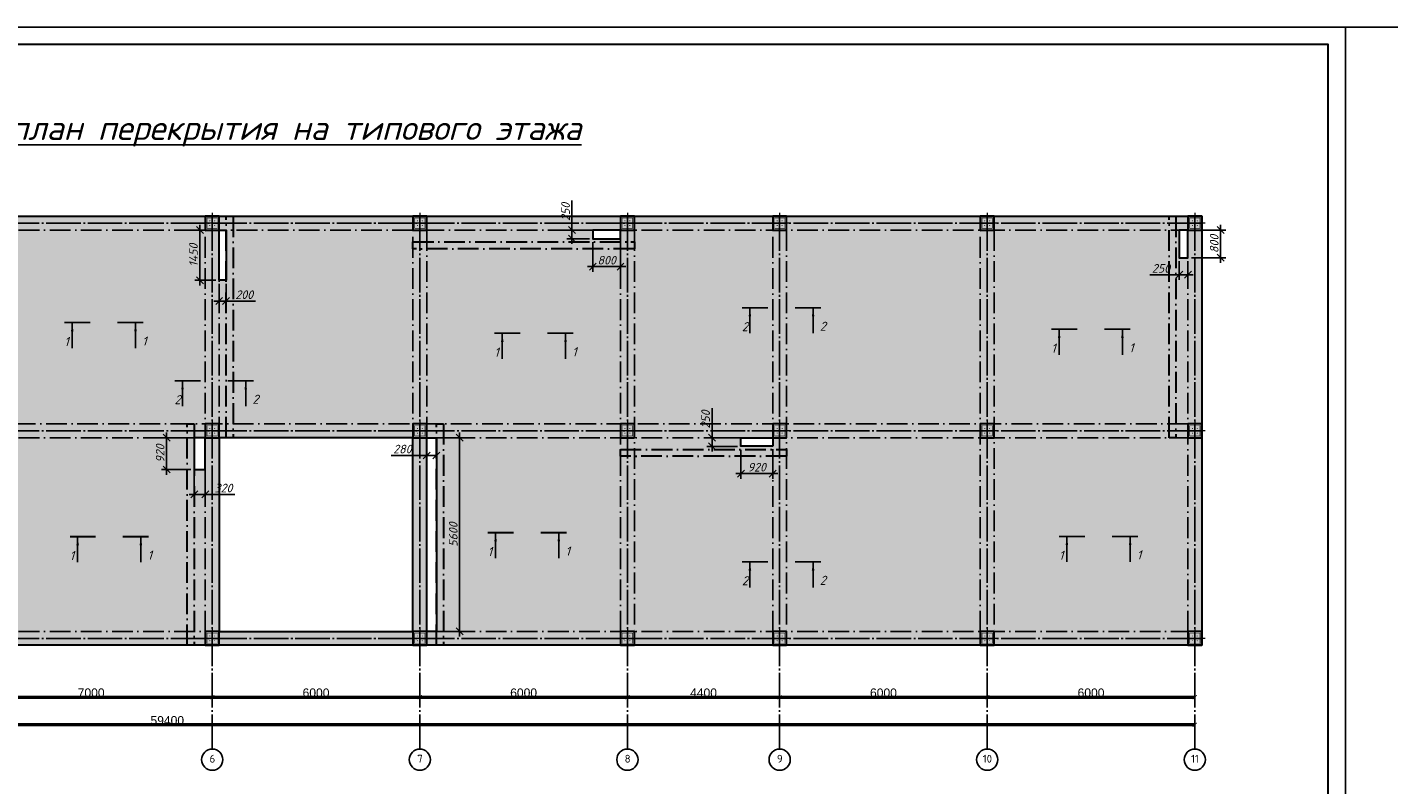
# Model space of a CAD drawing. Header units: millimetres. Extents: x -33345 to 4712671, y -3392 to 121473.
# Tile 670 of 1056: x 3443385 to 3482739, y 64606 to 86501. Entities that reach past the tile are written whole.
import ezdxf

# ---------------------------------------------------------------- set-up
doc = ezdxf.new("R2010")
doc.units = ezdxf.units.MM
for name, pattern in [('ACAD_ISO10W100', [18, 12, -3, 0, -3]), ('CENTER2', [28.575, 19.05, -3.175, 3.175, -3.175]), ('ГОСТ 2.303 5', [24, 20, -1.5, 1, -1.5])]:
    doc.linetypes.add(name, pattern=pattern)
doc.layers.add('0.25', color=7, linetype='Continuous', lineweight=25)
for name, color, linetype in [('00-Axes', 1, 'CENTER2'), ('kcd_tx', 7, 'Continuous'), ('Цоколь', 7, 'Continuous')]:
    doc.layers.add(name, color=color, linetype=linetype)
doc.styles.add('_text', font='isocpeui.ttf')
doc.styles.add('ISOCPEUR_1.00', font='isocpeui.ttf')
doc.styles.get("Standard").update_dxf_attribs({"font": 'arial.ttf'})
doc.styles.add('Констр', font='isocpeui.ttf')
doc.styles.add('Тохир', font='isocpeui.ttf', dxfattribs={"oblique": 2, "height": 250})
doc.dimstyles.new('Islom 94', dxfattribs={"dimtxt": 250, "dimasz": 200, "dimexe": 150, "dimexo": 100, "dimgap": 60, "dimtad": 1, "dimdec": 0, "dimtxsty": '_text', "dimblk": 'OBLIQUE', "dimcen": 0, "dimdle": 150, "dimadec": 0, "dimazin": 0, "dimtfac": 1, "dimtdec": 0, "dimtmove": 0, "dimatfit": 3, "dimfxl": 1, "dimarcsym": 0})
doc.dimstyles.new('ISO-25$0', dxfattribs={"dimtxt": 300, "dimasz": 200, "dimexe": 100, "dimexo": 300, "dimgap": 50, "dimtad": 1, "dimdec": 0, "dimtxsty": 'Standard', "dimblk": 'OBLIQUE', "dimcen": 250, "dimadec": 0, "dimazin": 0, "dimtfac": 1, "dimtdec": 0, "dimtmove": 0, "dimatfit": 3, "dimldrblk": 'OBLIQUE', "dimfxl": 1.25, "dimarcsym": 0})

# ---------------------------------------------------------------- blocks, each defined once
blk = doc.blocks.new('*U282')
at = {"layer": '0.25', "color": 5, "linetype": 'Continuous', "lineweight": 25, "ltscale": 100}
blk.add_lwpolyline([(-72619, 0), (0, 0), (0, 42000), (-72619, 42000), (-72619, 0)], dxfattribs=at)
at = {"layer": '0.25', "color": 7, "linetype": 'Continuous', "lineweight": 30, "ltscale": 100}
blk.add_lwpolyline([(-70619, 500), (-500, 500), (-500, 41500), (-70619, 41500), (-70619, 500)], dxfattribs=at)
blk = doc.blocks.new('_ArchTick')
at = {"color": 0, "linetype": 'ByBlock', "const_width": 0.15}
blk.add_lwpolyline([(-0.5, -0.5), (0.5, 0.5)], dxfattribs=at)
blk = doc.blocks.new('*D31')
at = {"color": 0, "lineweight": -2, "transparency": 16777216}
for p, q in [((-12640, 61), (-12640, 61)), ((-12640, 60), (-5640, 60)), ((-5640, 61), (-5640, 61))]:
    blk.add_line(p, q, dxfattribs=at)
at = {"layer": 'Defpoints', "color": 0, "lineweight": 0, "transparency": 16777216}
for p in [(-12640, 60), (-5640, 60), (-5640, 60)]:
    blk.add_point(p, dxfattribs=at)
at = {"color": 0, "lineweight": -2, "transparency": 16777216, "xscale": 120, "yscale": 120, "zscale": 120, "rotation": 180}
blk.add_blockref('_ArchTick', (-12640, 60), dxfattribs=at)
at = {"color": 0, "lineweight": -2, "transparency": 16777216, "xscale": 120, "yscale": 120, "zscale": 120}
blk.add_blockref('_ArchTick', (-5640, 60), dxfattribs=at)
at = {"color": 0, "lineweight": 0, "transparency": 16777216, "insert": (-9140, 187), "char_height": 250, "attachment_point": 5}
blk.add_mtext('7000', dxfattribs=at)
blk = doc.blocks.new('_Oblique')
at = {"color": 0, "linetype": 'ByBlock', "lineweight": -2}
blk.add_line((-0.5, -0.5), (0.5, 0.5), dxfattribs=at)
blk = doc.blocks.new('*D40')
at = {"color": 0, "lineweight": -2, "transparency": 16777216}
for p, q in [((-5640, 60.625), (-5640, 61.25)), ((-5640, 60), (360, 60)), ((360, 60.625), (360, 61.25))]:
    blk.add_line(p, q, dxfattribs=at)
at = {"layer": 'Defpoints', "color": 0, "lineweight": 0, "transparency": 16777216}
for p in [(-5640, 60), (360, 60), (360, 60)]:
    blk.add_point(p, dxfattribs=at)
at = {"color": 0, "lineweight": -2, "transparency": 16777216, "xscale": 120, "yscale": 120, "zscale": 120, "rotation": 180}
blk.add_blockref('_ArchTick', (-5640, 60), dxfattribs=at)
at = {"color": 0, "lineweight": -2, "transparency": 16777216, "xscale": 120, "yscale": 120, "zscale": 120}
blk.add_blockref('_ArchTick', (360, 60), dxfattribs=at)
at = {"color": 0, "lineweight": 0, "transparency": 16777216, "insert": (-2640, 185.625), "char_height": 250, "attachment_point": 5}
blk.add_mtext('6000', dxfattribs=at)
blk = doc.blocks.new('*D41')
at = {"color": 0, "lineweight": -2, "transparency": 16777216}
for p, q in [((360, 60.625), (360, 61.25)), ((360, 60), (6360, 60)), ((6360, 60.625), (6360, 61.25))]:
    blk.add_line(p, q, dxfattribs=at)
at = {"layer": 'Defpoints', "color": 0, "lineweight": 0, "transparency": 16777216}
for p in [(360, 60), (6360, 60), (6360, 60)]:
    blk.add_point(p, dxfattribs=at)
at = {"color": 0, "lineweight": -2, "transparency": 16777216, "xscale": 120, "yscale": 120, "zscale": 120, "rotation": 180}
blk.add_blockref('_ArchTick', (360, 60), dxfattribs=at)
at = {"color": 0, "lineweight": -2, "transparency": 16777216, "xscale": 120, "yscale": 120, "zscale": 120}
blk.add_blockref('_ArchTick', (6360, 60), dxfattribs=at)
at = {"color": 0, "lineweight": 0, "transparency": 16777216, "insert": (3360, 185.625), "char_height": 250, "attachment_point": 5}
blk.add_mtext('6000', dxfattribs=at)
blk = doc.blocks.new('*D42')
at = {"color": 0, "lineweight": -2, "transparency": 16777216}
for p, q in [((6360, 60), (10760, 60)), ((6360, 59.375), (6360, 58.75)), ((10760, 59.375), (10760, 58.75))]:
    blk.add_line(p, q, dxfattribs=at)
at = {"layer": 'Defpoints', "color": 0, "lineweight": 0, "transparency": 16777216}
for p in [(6360, 60), (10760, 60), (10760, 60)]:
    blk.add_point(p, dxfattribs=at)
at = {"color": 0, "lineweight": -2, "transparency": 16777216, "xscale": 120, "yscale": 120, "zscale": 120, "rotation": 180}
blk.add_blockref('_ArchTick', (6360, 60), dxfattribs=at)
at = {"color": 0, "lineweight": -2, "transparency": 16777216, "xscale": 120, "yscale": 120, "zscale": 120}
blk.add_blockref('_ArchTick', (10760, 60), dxfattribs=at)
at = {"color": 0, "lineweight": 0, "transparency": 16777216, "insert": (8560, 185.625), "char_height": 250, "attachment_point": 5}
blk.add_mtext('4400', dxfattribs=at)
blk = doc.blocks.new('*D17')
at = {"color": 0, "lineweight": -2, "transparency": 16777216}
for p, q in [((1076847, -1561152), (1076847, -1561151)), ((1076847, -1561152), (1082847, -1561152)), ((1082847, -1561152), (1082847, -1561151))]:
    blk.add_line(p, q, dxfattribs=at)
at = {"layer": 'Defpoints', "color": 0, "lineweight": 50, "transparency": 16777216}
for p in [(1076847, -1561152), (1082847, -1561152), (1082847, -1561152)]:
    blk.add_point(p, dxfattribs=at)
at = {"color": 0, "lineweight": -2, "transparency": 16777216, "xscale": 120, "yscale": 120, "zscale": 120, "rotation": 180}
blk.add_blockref('_ArchTick', (1076847, -1561152), dxfattribs=at)
at = {"color": 0, "lineweight": -2, "transparency": 16777216, "xscale": 120, "yscale": 120, "zscale": 120}
blk.add_blockref('_ArchTick', (1082847, -1561152), dxfattribs=at)
at = {"color": 0, "lineweight": 0, "transparency": 16777216, "insert": (1079847, -1561027), "char_height": 250, "attachment_point": 5}
blk.add_mtext('6000', dxfattribs=at)
blk = doc.blocks.new('*D18')
at = {"color": 0, "lineweight": -2, "transparency": 16777216}
for p, q in [((1082847, -1561152), (1082847, -1561151)), ((1082847, -1561152), (1088847, -1561152)), ((1088847, -1561152), (1088847, -1561151))]:
    blk.add_line(p, q, dxfattribs=at)
at = {"layer": 'Defpoints', "color": 0, "lineweight": 50, "transparency": 16777216}
for p in [(1082847, -1561152), (1088847, -1561152), (1088847, -1561152)]:
    blk.add_point(p, dxfattribs=at)
at = {"color": 0, "lineweight": -2, "transparency": 16777216, "xscale": 120, "yscale": 120, "zscale": 120, "rotation": 180}
blk.add_blockref('_ArchTick', (1082847, -1561152), dxfattribs=at)
at = {"color": 0, "lineweight": -2, "transparency": 16777216, "xscale": 120, "yscale": 120, "zscale": 120}
blk.add_blockref('_ArchTick', (1088847, -1561152), dxfattribs=at)
at = {"color": 0, "lineweight": 0, "transparency": 16777216, "insert": (1085847, -1561027), "char_height": 250, "attachment_point": 5}
blk.add_mtext('6000', dxfattribs=at)
blk = doc.blocks.new('*D44')
at = {"color": 0, "lineweight": -2, "transparency": 16777216}
for p, q in [((-36640, -739.375), (-36640, -738.75)), ((22760, -740), (-36640, -740)), ((22760, -739.375), (22760, -738.75))]:
    blk.add_line(p, q, dxfattribs=at)
at = {"layer": 'Defpoints', "color": 0, "lineweight": 0, "transparency": 16777216}
for p in [(-36640, -740), (-36640, -740), (22760, -740)]:
    blk.add_point(p, dxfattribs=at)
at = {"color": 0, "lineweight": -2, "transparency": 16777216, "xscale": 120, "yscale": 120, "zscale": 120, "rotation": 180}
blk.add_blockref('_ArchTick', (-36640, -740), dxfattribs=at)
at = {"color": 0, "lineweight": -2, "transparency": 16777216, "xscale": 120, "yscale": 120, "zscale": 120}
blk.add_blockref('_ArchTick', (22760, -740), dxfattribs=at)
at = {"color": 0, "lineweight": 0, "transparency": 16777216, "insert": (-6940, -614.375), "char_height": 250, "attachment_point": 5}
blk.add_mtext('59400', dxfattribs=at)
blk = doc.blocks.new('column')
at = {"lineweight": 0}
for points in [[(-68, 56, -1), (-68, 86, -1)], [(68, 56, 1), (68, 86, 1)], [(-68, -56, 1), (-68, -86, 1)], [(68, -56, -1), (68, -86, -1)]]:
    blk.add_hatch(color=0, dxfattribs=at).paths.add_polyline_path(points)
at = {"color": 0, "lineweight": 0}
for p, q in [((0, 300), (0, -300)), ((300, 0), (-300, 0))]:
    blk.add_line(p, q, dxfattribs=at)
at = {"lineweight": 30}
blk.add_lwpolyline([(-200, 200), (200, 200), (200, -200), (-200, -200)], close=True, dxfattribs=at)
at = {"color": 0, "lineweight": 0, "const_width": 15}
blk.add_lwpolyline([(150, -150), (150, 150), (-150, 150), (-150, -150)], close=True, dxfattribs=at)
blk = doc.blocks.new('*D2323')
at = {"color": 0, "lineweight": -2, "transparency": 16777216}
for p, q in [((3477879, 80788), (3477879, 79688)), ((3477033, 80638), (3478029, 80638)), ((3477033, 79838), (3478029, 79838))]:
    blk.add_line(p, q, dxfattribs=at)
at = {"layer": 'Defpoints', "color": 0, "lineweight": 30, "transparency": 16777216}
for p in [(3476933, 80638, 1359241), (3476933, 79838, 1359241), (3477879, 79838)]:
    blk.add_point(p, dxfattribs=at)
at = {"color": 0, "lineweight": -2, "transparency": 16777216, "xscale": 200, "yscale": 200, "zscale": 200}
for p, rotation in [((3477879, 80638), 90), ((3477879, 79838), 270)]:
    blk.add_blockref('_Oblique', p, dxfattribs=dict(at, rotation=rotation))
at = {"color": 0, "lineweight": 0, "transparency": 16777216, "insert": (3477694, 80238), "char_height": 250, "attachment_point": 5, "rotation": 90, "style": '_text'}
blk.add_mtext('800', dxfattribs=at)
blk = doc.blocks.new('*D2324')
at = {"color": 0, "lineweight": -2, "transparency": 16777216}
for p, q in [((3476683, 79738), (3476683, 79197)), ((3476933, 79738), (3476933, 79197)), ((3476683, 79347), (3475832, 79347)), ((3477083, 79347), (3476683, 79347))]:
    blk.add_line(p, q, dxfattribs=at)
at = {"layer": 'Defpoints', "color": 0, "lineweight": 30, "transparency": 16777216}
for p in [(3476683, 79838, 1359241), (3476933, 79838, 1359241), (3476683, 79347)]:
    blk.add_point(p, dxfattribs=at)
at = {"color": 0, "lineweight": -2, "transparency": 16777216, "xscale": 200, "yscale": 200, "zscale": 200, "rotation": 180}
blk.add_blockref('_Oblique', (3476683, 79347), dxfattribs=at)
at = {"color": 0, "lineweight": -2, "transparency": 16777216, "xscale": 200, "yscale": 200, "zscale": 200}
blk.add_blockref('_Oblique', (3476933, 79347), dxfattribs=at)
at = {"color": 0, "lineweight": 0, "transparency": 16777216, "insert": (3476157, 79532), "char_height": 250, "attachment_point": 5, "style": '_text'}
blk.add_mtext('250', dxfattribs=at)
blk = doc.blocks.new('*D2325')
at = {"color": 0, "lineweight": -2, "transparency": 16777216}
for p, q in [((3459733, 80288), (3459733, 79433)), ((3460533, 80288), (3460533, 79433)), ((3460683, 79583), (3459583, 79583))]:
    blk.add_line(p, q, dxfattribs=at)
at = {"layer": 'Defpoints', "color": 0, "lineweight": 30, "transparency": 16777216}
for p in [(3459733, 80388, 1359241), (3460533, 80388, 1359241), (3459733, 79583)]:
    blk.add_point(p, dxfattribs=at)
at = {"color": 0, "lineweight": -2, "transparency": 16777216, "xscale": 200, "yscale": 200, "zscale": 200, "rotation": 180}
blk.add_blockref('_Oblique', (3459733, 79583), dxfattribs=at)
at = {"color": 0, "lineweight": -2, "transparency": 16777216, "xscale": 200, "yscale": 200, "zscale": 200}
blk.add_blockref('_Oblique', (3460533, 79583), dxfattribs=at)
at = {"color": 0, "lineweight": 0, "transparency": 16777216, "insert": (3460133, 79768), "char_height": 250, "attachment_point": 5, "style": '_text'}
blk.add_mtext('800', dxfattribs=at)
blk = doc.blocks.new('*D2326')
at = {"color": 0, "lineweight": -2, "transparency": 16777216}
for p, q in [((3459131, 80638), (3459131, 81489)), ((3459633, 80638), (3458981, 80638)), ((3459633, 80388), (3458981, 80388)), ((3459131, 80238), (3459131, 80638))]:
    blk.add_line(p, q, dxfattribs=at)
at = {"layer": 'Defpoints', "color": 0, "lineweight": 30, "transparency": 16777216}
for p in [(3459131, 80638), (3459733, 80638, 1359241), (3459733, 80388, 1359241)]:
    blk.add_point(p, dxfattribs=at)
at = {"color": 0, "lineweight": -2, "transparency": 16777216, "xscale": 200, "yscale": 200, "zscale": 200}
for p, rotation in [((3459131, 80638), 90), ((3459131, 80388), 270)]:
    blk.add_blockref('_Oblique', p, dxfattribs=dict(at, rotation=rotation))
at = {"color": 0, "lineweight": 0, "transparency": 16777216, "insert": (3458946, 81164), "char_height": 250, "attachment_point": 5, "rotation": 90, "style": '_text'}
blk.add_mtext('250', dxfattribs=at)
blk = doc.blocks.new('*D2327')
at = {"color": 0, "lineweight": -2, "transparency": 16777216}
for p, q in [((3464013, 74288), (3464013, 73450)), ((3464933, 74288), (3464933, 73450)), ((3465083, 73600), (3463863, 73600))]:
    blk.add_line(p, q, dxfattribs=at)
at = {"layer": 'Defpoints', "color": 0, "lineweight": 30, "transparency": 16777216}
for p in [(3464013, 74388, 1359241), (3464933, 74388, 1359241), (3464013, 73600)]:
    blk.add_point(p, dxfattribs=at)
at = {"color": 0, "lineweight": -2, "transparency": 16777216, "xscale": 200, "yscale": 200, "zscale": 200, "rotation": 180}
blk.add_blockref('_Oblique', (3464013, 73600), dxfattribs=at)
at = {"color": 0, "lineweight": -2, "transparency": 16777216, "xscale": 200, "yscale": 200, "zscale": 200}
blk.add_blockref('_Oblique', (3464933, 73600), dxfattribs=at)
at = {"color": 0, "lineweight": 0, "transparency": 16777216, "insert": (3464473, 73785), "char_height": 250, "attachment_point": 5, "style": '_text'}
blk.add_mtext('920', dxfattribs=at)
blk = doc.blocks.new('*D2328')
at = {"color": 0, "lineweight": -2, "transparency": 16777216}
for p, q in [((3463179, 74638), (3463179, 75489)), ((3463913, 74638), (3463029, 74638)), ((3463913, 74388), (3463029, 74388)), ((3463179, 74238), (3463179, 74638))]:
    blk.add_line(p, q, dxfattribs=at)
at = {"layer": 'Defpoints', "color": 0, "lineweight": 30, "transparency": 16777216}
for p in [(3463179, 74638), (3464013, 74638, 1359241), (3464013, 74388, 1359241)]:
    blk.add_point(p, dxfattribs=at)
at = {"color": 0, "lineweight": -2, "transparency": 16777216, "xscale": 200, "yscale": 200, "zscale": 200}
for p, rotation in [((3463179, 74638), 90), ((3463179, 74388), 270)]:
    blk.add_blockref('_Oblique', p, dxfattribs=dict(at, rotation=rotation))
at = {"color": 0, "lineweight": 0, "transparency": 16777216, "insert": (3462994, 75164), "char_height": 250, "attachment_point": 5, "rotation": 90, "style": '_text'}
blk.add_mtext('250', dxfattribs=at)
blk = doc.blocks.new('*D3924')
at = {"layer": 'Defpoints', "color": 0, "lineweight": 0, "transparency": 16777216}
for p in [(3448213, 73718, 1359241), (3448533, 73718, 1359241), (3448533, 72998)]:
    blk.add_point(p, dxfattribs=at)
at = {"layer": 'kcd_tx', "color": 0, "lineweight": -2, "transparency": 16777216}
for p, q in [((3448213, 73618), (3448213, 72848)), ((3448533, 73618), (3448533, 72848)), ((3448063, 72998), (3448533, 72998)), ((3448533, 72998), (3449384, 72998))]:
    blk.add_line(p, q, dxfattribs=at)
at = {"layer": 'kcd_tx', "color": 0, "lineweight": -2, "transparency": 16777216, "xscale": 200, "yscale": 200, "zscale": 200, "rotation": 180}
blk.add_blockref('_Oblique', (3448213, 72998), dxfattribs=at)
at = {"layer": 'kcd_tx', "color": 0, "lineweight": -2, "transparency": 16777216, "xscale": 200, "yscale": 200, "zscale": 200}
blk.add_blockref('_Oblique', (3448533, 72998), dxfattribs=at)
at = {"layer": 'kcd_tx', "color": 0, "lineweight": 0, "transparency": 16777216, "insert": (3449058, 73183), "char_height": 250, "attachment_point": 5, "style": '_text'}
blk.add_mtext('320', dxfattribs=at)
blk = doc.blocks.new('*D3925')
at = {"layer": 'Defpoints', "color": 0, "lineweight": 30, "transparency": 16777216}
for p in [(3448213, 74638, 1359241), (3447413, 73718), (3448213, 73718, 1359241)]:
    blk.add_point(p, dxfattribs=at)
at = {"layer": 'kcd_tx', "color": 0, "lineweight": -2, "transparency": 16777216}
for p, q in [((3447413, 74788), (3447413, 73568)), ((3448113, 74638), (3447263, 74638)), ((3448113, 73718), (3447263, 73718))]:
    blk.add_line(p, q, dxfattribs=at)
at = {"layer": 'kcd_tx', "color": 0, "lineweight": -2, "transparency": 16777216, "xscale": 200, "yscale": 200, "zscale": 200}
for p, rotation in [((3447413, 74638), 90), ((3447413, 73718), 270)]:
    blk.add_blockref('_Oblique', p, dxfattribs=dict(at, rotation=rotation))
at = {"layer": 'kcd_tx', "color": 0, "lineweight": 0, "transparency": 16777216, "insert": (3447228, 74178), "char_height": 250, "attachment_point": 5, "rotation": 90, "style": '_text'}
blk.add_mtext('920', dxfattribs=at)
blk = doc.blocks.new('*D3930')
at = {"layer": 'Defpoints', "color": 0, "lineweight": 0, "transparency": 16777216}
for p in [(3448933, 80638, 1359241), (3448376, 79188), (3448933, 79188, 1359241)]:
    blk.add_point(p, dxfattribs=at)
at = {"layer": 'kcd_tx', "color": 0, "lineweight": -2, "transparency": 16777216}
for p, q in [((3448376, 80788), (3448376, 79038)), ((3448833, 80638), (3448226, 80638)), ((3448833, 79188), (3448226, 79188))]:
    blk.add_line(p, q, dxfattribs=at)
at = {"layer": 'kcd_tx', "color": 0, "lineweight": -2, "transparency": 16777216, "xscale": 200, "yscale": 200, "zscale": 200}
for p, rotation in [((3448376, 80638), 90), ((3448376, 79188), 270)]:
    blk.add_blockref('_Oblique', p, dxfattribs=dict(at, rotation=rotation))
at = {"layer": 'kcd_tx', "color": 0, "lineweight": 0, "transparency": 16777216, "insert": (3448191, 79913), "char_height": 250, "attachment_point": 5, "rotation": 90, "style": '_text'}
blk.add_mtext('1450', dxfattribs=at)
blk = doc.blocks.new('*D3931')
at = {"layer": 'Defpoints', "color": 0, "lineweight": 0, "transparency": 16777216}
for p in [(3448933, 79188, 1359241), (3449133, 79188, 1359241), (3449133, 78586)]:
    blk.add_point(p, dxfattribs=at)
at = {"layer": 'kcd_tx', "color": 0, "lineweight": -2, "transparency": 16777216}
for p, q in [((3448933, 79088), (3448933, 78436)), ((3449133, 79088), (3449133, 78436)), ((3448783, 78586), (3449133, 78586)), ((3449133, 78586), (3449984, 78586))]:
    blk.add_line(p, q, dxfattribs=at)
at = {"layer": 'kcd_tx', "color": 0, "lineweight": -2, "transparency": 16777216, "xscale": 200, "yscale": 200, "zscale": 200, "rotation": 180}
blk.add_blockref('_Oblique', (3448933, 78586), dxfattribs=at)
at = {"layer": 'kcd_tx', "color": 0, "lineweight": -2, "transparency": 16777216, "xscale": 200, "yscale": 200, "zscale": 200}
blk.add_blockref('_Oblique', (3449133, 78586), dxfattribs=at)
at = {"layer": 'kcd_tx', "color": 0, "lineweight": 0, "transparency": 16777216, "insert": (3449658, 78771), "char_height": 250, "attachment_point": 5, "style": '_text'}
blk.add_mtext('200', dxfattribs=at)
blk = doc.blocks.new('*D3932')
at = {"layer": 'Defpoints', "color": 0, "lineweight": 0, "transparency": 16777216}
for p in [(3455213, 74638, 1359241), (3455213, 69038, 1359241), (3455884, 69038)]:
    blk.add_point(p, dxfattribs=at)
at = {"layer": 'kcd_tx', "color": 0, "lineweight": -2, "transparency": 16777216}
for p, q in [((3455884, 74788), (3455884, 68888)), ((3455313, 74638), (3456034, 74638)), ((3455313, 69038), (3456034, 69038))]:
    blk.add_line(p, q, dxfattribs=at)
at = {"layer": 'kcd_tx', "color": 0, "lineweight": -2, "transparency": 16777216, "xscale": 200, "yscale": 200, "zscale": 200}
for p, rotation in [((3455884, 74638), 90), ((3455884, 69038), 270)]:
    blk.add_blockref('_Oblique', p, dxfattribs=dict(at, rotation=rotation))
at = {"layer": 'kcd_tx', "color": 0, "lineweight": 0, "transparency": 16777216, "insert": (3455699, 71838), "char_height": 250, "attachment_point": 5, "rotation": 90, "style": '_text'}
blk.add_mtext('5600', dxfattribs=at)
blk = doc.blocks.new('*D3933')
at = {"layer": 'Defpoints', "color": 0, "lineweight": 30, "transparency": 16777216}
for p in [(3455213, 74124), (3454933, 73612, 1359241), (3455213, 73612, 1359241)]:
    blk.add_point(p, dxfattribs=at)
at = {"layer": 'kcd_tx', "color": 0, "lineweight": -2, "transparency": 16777216}
for p, q in [((3454933, 74124), (3453903, 74124)), ((3455213, 74124), (3454783, 74124)), ((3454933, 73712), (3454933, 74274)), ((3455213, 73712), (3455213, 74274))]:
    blk.add_line(p, q, dxfattribs=at)
at = {"layer": 'kcd_tx', "color": 0, "lineweight": -2, "transparency": 16777216, "xscale": 200, "yscale": 200, "zscale": 200, "rotation": 180}
blk.add_blockref('_Oblique', (3454933, 74124), dxfattribs=at)
at = {"layer": 'kcd_tx', "color": 0, "lineweight": -2, "transparency": 16777216, "xscale": 200, "yscale": 200, "zscale": 200}
blk.add_blockref('_Oblique', (3455213, 74124), dxfattribs=at)
at = {"layer": 'kcd_tx', "color": 0, "lineweight": 0, "transparency": 16777216, "insert": (3454229, 74309), "char_height": 250, "attachment_point": 5, "style": '_text'}
blk.add_mtext('280', dxfattribs=at)
blk = doc.blocks.new('fgfgfgfgggffrw')
at = {"layer": '00-Axes', "color": 251, "linetype": 'ГОСТ 2.303 5', "ltscale": 50, "true_color": 0x636466}
for points in [[(-5640, 13960), (-5640, -1440)], [(360, 13960), (360, -1440)], [(6360, 13960), (6360, -1440)], [(10760, 13960), (10760, -1440)], [(16760, 13960), (16760, -1440)], [(22760, 13960), (22760, -1440)], [(22960, 13760), (-41640, 13760)], [(22960, 7760), (-41640, 7760)], [(22960, 1760), (-41640, 1760)]]:
    blk.add_lwpolyline(points, dxfattribs=at)
at = {"layer": '00-Axes', "color": 219, "linetype": 'ByBlock', "ltscale": 100, "true_color": 0x642165}
for centre in [(-5640, -1746), (360, -1746), (6360, -1746), (10760, -1746), (16760, -1746), (22760, -1746)]:
    blk.add_circle(centre, 306, dxfattribs=at)
at = {"layer": '00-Axes', "color": 219, "linetype": 'ByBlock', "ltscale": 100, "true_color": 0x642165, "char_height": 226.059, "attachment_point": 1, "style": 'ISOCPEUR_1.00'}
for s, insert in [('\\pxqc;{\\fISOCPEUR|b0|i0|c204|p34;6}', (-6021.2, -1606.2)), ('\\pxqc;{\\fISOCPEUR|b0|i0|c204|p34;7}', (-21.2, -1606.2)), ('\\pxqc;{\\fISOCPEUR|b0|i0|c204|p34;8}', (5978.8, -1606.2)), ('\\pxqc;{\\fISOCPEUR|b0|i0|c204|p34;9}', (10378.8, -1606.2)), ('\\pxqc;{\\fISOCPEUR|b0|i0|c204|p34;10}', (16378.8, -1606.2)), ('\\pxqc;{\\fISOCPEUR|b0|i0|c204|p34;11}', (22378.8, -1606.2))]:
    blk.add_mtext_dynamic_manual_height_columns(s, width=772.479, gutter_width=706.4, heights=[0], dxfattribs=dict(at, insert=insert))
at = {"color": 18, "lineweight": 0, "true_color": 0x000000}
for base, p1, p2, picture, middle in [((-5640, 60), (-12640, 60), (-5640, 60), '*D31', (-9140, 187.2)), ((360, 60), (-5640, 60), (360, 60), '*D40', (-2640, 185.6)), ((6360, 60), (360, 60), (6360, 60), '*D41', (3360, 185.6)), ((10760, 60), (6360, 60), (10760, 60), '*D42', (8560, 185.6)), ((-36640, -740), (22760, -740), (-36640, -740), '*D44', (-6940, -614.4))]:
    dim = blk.add_linear_dim(base=base, p1=p1, p2=p2, dimstyle='ISO-25$0', dxfattribs=at)
    dim.commit()
    dim.dimension.update_dxf_attribs({"geometry": picture, "text_midpoint": middle})
for base, p1, p2, picture, middle in [((16760, 60), (10760, 60), (16760, 60), '*D17', (13760, 185.6)), ((22760, 60), (16760, 60), (22760, 60), '*D18', (19760, 185.6))]:
    dim = blk.add_linear_dim(base=base, p1=p1, p2=p2, dimstyle='ISO-25$0', dxfattribs=at)
    dim.commit()
    dim.dimension.update_dxf_attribs({"geometry": picture, "text_midpoint": middle, "insert": (-1066086.8, 1561212.4)})

msp = doc.modelspace()

# ---------------------------------------------------------------- hatches: boundary and pattern name
at = {"layer": 'Цоколь', "lineweight": 0, "true_color": 0x293189}
h = msp.add_hatch(dxfattribs=at)
h.set_pattern_fill('ANSI36', color=177, scale=50)
h.set_pattern_definition([(45, (314975.59, -1455570.7), (84.189901, 308.696304), [396.875, -79.375, 0, -79.375])])
h.paths.add_polyline_path([(3417532.945, 81038.371), (3477332.945, 81038.371), (3477332.945, 68638.371), (3417532.945, 68638.371)])
h.paths.add_polyline_path([(3435932.945, 69038.371), (3441532.945, 69038.371), (3441532.945, 74638.371), (3435932.945, 74638.371)], flags=16)
h.paths.add_polyline_path([(3448932.945, 69038.371), (3454532.945, 69038.371), (3454532.945, 74638.371), (3448932.945, 74638.371)], flags=16)
h.paths.add_polyline_path([(3464932.945, 74388.371), (3464932.945, 74638.371), (3464013, 74638.371), (3464013, 74388.371)], flags=16)
h.paths.add_polyline_path([(3435532.945, 73338.37), (3435252.945, 73338.37), (3435252.945, 69038.371), (3435532.945, 69038.371)], flags=16)
h.paths.add_polyline_path([(3441332.945, 79188.371), (3441532.945, 79188.371), (3441532.945, 80638.371), (3441332.945, 80638.371)], flags=16)
h.paths.add_polyline_path([(3448212.945, 73718.371), (3448532.945, 73718.371), (3448532.945, 74638.371), (3448212.945, 74638.371)], flags=16)
h.paths.add_polyline_path([(3449132.945, 80638.371), (3448932.945, 80638.371), (3448932.945, 79188.371), (3449132.945, 79188.371)], flags=16)
h.paths.add_polyline_path([(3459732.945, 80638.371), (3459732.945, 80388.371), (3460532.945, 80388.371), (3460532.945, 80638.371)], flags=16)
h.paths.add_polyline_path([(3476932.945, 80638.371), (3476682.945, 80638.371), (3476682.945, 79838.371), (3476932.945, 79838.371)], flags=16)
h.paths.add_polyline_path([(3455212.945, 74638.371), (3454932.945, 74638.371), (3454932.945, 69038.371), (3455212.945, 69038.371)], flags=16)
h.paths.add_polyline_path([(3423932.945, 73478.371), (3424182.945, 73478.371), (3424182.945, 74638.371), (3423932.945, 74638.371)], flags=16)

# ---------------------------------------------------------------- linework, layer by layer
at = {"color": 116, "linetype": 'Continuous', "lineweight": 25, "ltscale": 3, "true_color": 0x136734}
for p, q in [((3464273.176, 78366.699, 1359241.496), (3464273.176, 77654.199, 1359241.496)), ((3466100.916, 78366.699, 1359241.496), (3466100.916, 77654.199, 1359241.496)), ((3444687.093, 77938.727), (3444687.093, 77226.227)), ((3446514.833, 77938.727), (3446514.833, 77226.227)), ((3457116.103, 77630.092), (3457116.103, 76917.592)), ((3458943.843, 77630.092), (3458943.843, 76917.592)), ((3473212.605, 77746.101), (3473212.605, 77033.601)), ((3475040.345, 77746.101), (3475040.345, 77033.601)), ((3447873.176, 76257.122, 1359241.496), (3447873.176, 75544.622, 1359241.496)), ((3449700.916, 76257.122, 1359241.496), (3449700.916, 75544.622, 1359241.496)), ((3444841.863, 71751.618), (3444841.863, 71039.118)), ((3446669.603, 71751.618), (3446669.603, 71039.118)), ((3456922.637, 71868.344), (3456922.637, 71155.844)), ((3458750.377, 71868.344), (3458750.377, 71155.844)), ((3473435.886, 71757.656), (3473435.886, 71045.156)), ((3475263.626, 71757.656), (3475263.626, 71045.156)), ((3464273.176, 71024.221, 1359241.496), (3464273.176, 70311.721, 1359241.496)), ((3466100.916, 71024.221, 1359241.496), (3466100.916, 70311.721, 1359241.496))]:
    msp.add_line(p, q, dxfattribs=at)
at = {"color": 177, "lineweight": 30, "true_color": 0x293189, "elevation": 1359241.496}
for points in [[(3417532.945, 81038.371), (3477332.945, 81038.371), (3477332.945, 68638.371), (3417532.945, 68638.371)], [(3448932.945, 69038.371), (3454532.945, 69038.371), (3454532.945, 74638.371), (3448932.945, 74638.371)]]:
    msp.add_lwpolyline(points, close=True, dxfattribs=at)
at = {"color": 177, "linetype": 'ACAD_ISO10W100', "ltscale": 50, "true_color": 0x293189, "elevation": 1359241.496}
for points in [[(3417932.945, 80638.371), (3476932.945, 80638.371), (3476932.945, 81038.371), (3417932.945, 81038.371)], [(3448932.945, 69038.371), (3448532.945, 69038.371), (3448532.945, 80638.371), (3448932.945, 80638.371)], [(3454932.945, 69038.371), (3454532.945, 69038.371), (3454532.945, 80638.371), (3454932.945, 80638.371)], [(3460932.945, 69038.371), (3460532.945, 69038.371), (3460532.945, 80638.371), (3460932.945, 80638.371)], [(3465332.945, 69038.371), (3464932.945, 69038.371), (3464932.945, 80638.371), (3465332.945, 80638.371)], [(3471332.945, 69038.371), (3470932.945, 69038.371), (3470932.945, 80638.371), (3471332.945, 80638.371)], [(3476932.945, 80638.371), (3477332.945, 80638.371), (3477332.945, 69038.371), (3476932.945, 69038.371)], [(3417932.945, 74638.371), (3476932.945, 74638.371), (3476932.945, 75038.371), (3417932.945, 75038.371)], [(3476932.945, 68638.371), (3417932.945, 68638.371), (3417932.945, 69038.371), (3476932.945, 69038.371)]]:
    msp.add_lwpolyline(points, close=True, dxfattribs=at)
at = {"color": 1, "linetype": 'ACAD_ISO10W100', "lineweight": 30, "ltscale": 50}
for points, elevation in [([(3449132.945, 81038.371), (3449332.945, 81038.371), (3449332.945, 74638.371), (3449132.945, 74638.371)], 1359241.496), ([(3476386.848, 81038.371), (3476586.848, 81038.371), (3476586.848, 74638.371), (3476386.848, 74638.371)], 1359241.496), ([(3460932.945, 80300.242), (3460932.945, 80100.242), (3454532.945, 80100.242), (3454532.945, 80300.242)], 1359241.496), ([(3448012.945, 75038.371), (3448212.945, 75038.371), (3448212.945, 68638.371), (3448012.945, 68638.371)], 2718482.992), ([(3455212.945, 75038.371), (3455412.945, 75038.371), (3455412.945, 68638.371), (3455212.945, 68638.371)], 1359241.496), ([(3465332.945, 74300.242), (3465332.945, 74100.242), (3460532.945, 74100.242), (3460532.945, 74300.242)], 1359241.496)]:
    msp.add_lwpolyline(points, close=True, dxfattribs=dict(at, elevation=elevation))
at = {"color": 6, "lineweight": 30, "elevation": 1359241.496}
for points in [[(3448932.945, 80638.371), (3449132.945, 80638.371), (3449132.945, 79188.371), (3448932.945, 79188.371)], [(3460532.945, 80638.371), (3459732.945, 80638.371), (3459732.945, 80388.371), (3460532.945, 80388.371)], [(3476932.945, 80638.371), (3476682.945, 80638.371), (3476682.945, 79838.371), (3476932.945, 79838.371)], [(3448532.945, 74638.371), (3448212.945, 74638.371), (3448212.945, 73718.371), (3448532.945, 73718.371)], [(3454932.945, 74638.371), (3455212.945, 74638.371), (3455212.945, 69038.371), (3454932.945, 69038.371)], [(3464932.945, 74388.371), (3464013, 74388.371), (3464013, 74638.371), (3464932.945, 74638.371)]]:
    msp.add_lwpolyline(points, close=True, dxfattribs=at)
at = {"color": 116, "linetype": 'Continuous', "lineweight": 25, "ltscale": 3, "true_color": 0x136734, "const_width": 52.5, "elevation": 1359241.496}
for points in [[(3464048.176, 78392.949), (3464798.176, 78392.949)], [(3466325.916, 78392.949), (3465575.916, 78392.949)], [(3447648.176, 76283.372), (3448398.176, 76283.372)], [(3449925.916, 76283.372), (3449175.916, 76283.372)], [(3464048.176, 71050.471), (3464798.176, 71050.471)], [(3466325.916, 71050.471), (3465575.916, 71050.471)]]:
    msp.add_lwpolyline(points, dxfattribs=at)
at = {"color": 116, "linetype": 'Continuous', "lineweight": 25, "ltscale": 3, "true_color": 0x136734, "const_width": 52.5}
for points in [[(3444462.093, 77964.977), (3445212.093, 77964.977)], [(3446739.833, 77964.977), (3445989.833, 77964.977)], [(3456891.103, 77656.342), (3457641.103, 77656.342)], [(3459168.843, 77656.342), (3458418.843, 77656.342)], [(3472987.605, 77772.351), (3473737.605, 77772.351)], [(3475265.345, 77772.351), (3474515.345, 77772.351)], [(3444616.863, 71777.868), (3445366.863, 71777.868)], [(3446894.603, 71777.868), (3446144.603, 71777.868)], [(3456697.637, 71894.594), (3457447.637, 71894.594)], [(3458975.377, 71894.594), (3458225.377, 71894.594)], [(3473210.886, 71783.906), (3473960.886, 71783.906)], [(3475488.626, 71783.906), (3474738.626, 71783.906)]]:
    msp.add_lwpolyline(points, dxfattribs=at)
at = {"color": 116, "linetype": 'Continuous', "lineweight": 25, "ltscale": 3, "true_color": 0x136734}
for points in [[(3464273.176, 78366.699, 1359241.496), (3464310.885, 78141.361, 1359241.496), (3464235.468, 78141.361, 1359241.496)], [(3466100.916, 78366.699, 1359241.496), (3466138.625, 78141.361, 1359241.496), (3466063.208, 78141.361, 1359241.496)], [(3444687.093, 77938.727), (3444724.801, 77713.389), (3444649.384, 77713.389)], [(3446514.833, 77938.727), (3446552.541, 77713.389), (3446477.124, 77713.389)], [(3457116.103, 77630.092), (3457153.811, 77404.755), (3457078.394, 77404.755)], [(3458943.843, 77630.092), (3458981.551, 77404.755), (3458906.134, 77404.755)], [(3473212.605, 77746.101), (3473250.313, 77520.764), (3473174.896, 77520.764)], [(3475040.345, 77746.101), (3475078.054, 77520.764), (3475002.636, 77520.764)], [(3447873.176, 76257.122, 1359241.496), (3447910.885, 76031.784, 1359241.496), (3447835.468, 76031.784, 1359241.496)], [(3449700.916, 76257.122, 1359241.496), (3449738.625, 76031.784, 1359241.496), (3449663.208, 76031.784, 1359241.496)], [(3444841.863, 71751.618), (3444879.572, 71526.28), (3444804.155, 71526.28)], [(3446669.603, 71751.618), (3446707.312, 71526.28), (3446631.895, 71526.28)], [(3456922.637, 71868.344), (3456960.345, 71643.007), (3456884.928, 71643.007)], [(3458750.377, 71868.344), (3458788.085, 71643.007), (3458712.668, 71643.007)], [(3473435.886, 71757.656), (3473473.595, 71532.318), (3473398.178, 71532.318)], [(3475263.626, 71757.656), (3475301.335, 71532.318), (3475225.918, 71532.318)], [(3464273.176, 71024.221, 1359241.496), (3464310.885, 70798.884, 1359241.496), (3464235.468, 70798.884, 1359241.496)], [(3466100.916, 71024.221, 1359241.496), (3466138.625, 70798.884, 1359241.496), (3466063.208, 70798.884, 1359241.496)]]:
    msp.add_solid(points, dxfattribs=at)

# ---------------------------------------------------------------- block references
at = {"color": 244, "lineweight": 50, "true_color": 0x991b1e}
msp.add_blockref('fgfgfgfgggffrw', (3454372.945, 67078.371, 1359241.496), dxfattribs=at)
at = {"xscale": -1, "rotation": 270}
for p in [(3448732.945, 80838.371, 1359241.496), (3454732.945, 80838.371, 1359241.496), (3460732.945, 80838.371, 1359241.496), (3465132.945, 80838.371, 1359241.496), (3471132.945, 80838.371, 1359241.496), (3477132.945, 80838.371, 1359241.496), (3448732.945, 74838.371, 1359241.496), (3454732.945, 74838.371, 1359241.496), (3460732.945, 74838.371, 1359241.496), (3465132.945, 74838.371, 1359241.496), (3471132.945, 74838.371, 1359241.496), (3477132.945, 74838.371, 1359241.496), (3448732.945, 68838.371, 1359241.496), (3454732.945, 68838.371, 1359241.496), (3460732.945, 68838.371, 1359241.496), (3465132.945, 68838.371, 1359241.496), (3471132.945, 68838.371, 1359241.496), (3477132.945, 68838.371, 1359241.496)]:
    msp.add_blockref('column', p, dxfattribs=at)
at = {"layer": '0.25', "ltscale": 100, "transparency": 33554687}
for p in [(3481490.916, 44501.326, 1359241.5), (3554110.105, 44501.326, 1359241.5)]:
    msp.add_blockref('*U282', p, dxfattribs=at)

# ---------------------------------------------------------------- texts
at = {"ltscale": 20, "insert": (3446488.79, 83498.19), "char_height": 700, "width": 27516.15851, "attachment_point": 5, "style": 'Констр'}
msp.add_mtext('{\\L\\C0;Схема \\C7;расположения \\C0;план перекрытия на типового этажа   }', dxfattribs=at)
at = {"color": 116, "linetype": 'Continuous', "lineweight": 25, "ltscale": 3, "true_color": 0x136734, "char_height": 262.5, "attachment_point": 1, "style": 'Тохир'}
for s, insert, width in [('2', (3464039.733, 77978.042, 1359241.496), 20.50863), ('2', (3466291.212, 77989.765, 1359241.496), 123.6067), ('1', (3444453.65, 77550.07), 109.6435), ('1', (3446705.129, 77561.792), 123.6067), ('1', (3456882.66, 77241.436), 109.6435), ('1', (3459134.139, 77253.158), 123.6067), ('1', (3472979.162, 77357.445), 109.6435), ('1', (3475230.641, 77369.167), 123.6067), ('2', (3447639.733, 75868.465, 1359241.496), 20.50863), ('2', (3449891.212, 75880.188, 1359241.496), 123.6067), ('1', (3444608.421, 71362.961), 109.6435), ('1', (3446859.9, 71374.684), 123.6067), ('1', (3456689.194, 71479.688), 109.6435), ('1', (3458940.673, 71491.41), 123.6067), ('1', (3473202.443, 71368.999), 109.6435), ('1', (3475453.922, 71380.722), 123.6067), ('2', (3464039.733, 70635.565, 1359241.496), 20.50863), ('2', (3466291.212, 70647.287, 1359241.496), 123.6067)]:
    msp.add_mtext(s, dxfattribs=dict(at, insert=insert, width=width))

# ---------------------------------------------------------------- dimensions: what is measured, and where the dimension line sits
at = {"color": 177, "lineweight": 0, "true_color": 0x293189}
for base, p1, p2, picture, middle in [((3459130.62, 80638.371), (3459732.945, 80388.371, 1359241.496), (3459732.945, 80638.371, 1359241.496), '*D2326', (3458945.62, 81163.901)), ((3477878.768, 79838.371), (3476932.945, 80638.371, 1359241.496), (3476932.945, 79838.371, 1359241.496), '*D2323', (3477693.768, 80238.371)), ((3463179.185, 74638.371), (3464013, 74388.371, 1359241.496), (3464013, 74638.371, 1359241.496), '*D2328', (3462994.185, 75163.901))]:
    dim = msp.add_linear_dim(base=base, p1=p1, p2=p2, angle=90, dimstyle='Islom 94', dxfattribs=at)
    dim.commit()
    dim.dimension.update_dxf_attribs({"geometry": picture, "text_midpoint": middle})
for base, p1, p2, picture, middle in [((3459732.945, 79582.998), (3460532.945, 80388.371, 1359241.496), (3459732.945, 80388.371, 1359241.496), '*D2325', (3460132.945, 79767.998)), ((3476682.945, 79347.468), (3476932.945, 79838.371, 1359241.496), (3476682.945, 79838.371, 1359241.496), '*D2324', (3476157.415, 79532.468)), ((3464013, 73600.463), (3464932.945, 74388.371, 1359241.496), (3464013, 74388.371, 1359241.496), '*D2327', (3464472.973, 73785.463))]:
    dim = msp.add_linear_dim(base=base, p1=p1, p2=p2, dimstyle='Islom 94', dxfattribs=at)
    dim.commit()
    dim.dimension.update_dxf_attribs({"geometry": picture, "text_midpoint": middle})
at = {"layer": 'kcd_tx', "color": 177, "lineweight": 0, "true_color": 0x293189}
for base, p1, p2, picture, middle in [((3448376.341, 79188.371), (3448932.945, 80638.371, 1359241.496), (3448932.945, 79188.371, 1359241.496), '*D3930', (3448191.341, 79913.371)), ((3447412.825, 73718.371), (3448212.945, 74638.371, 1359241.496), (3448212.945, 73718.371, 1359241.496), '*D3925', (3447227.825, 74178.371)), ((3455883.721, 69038.371), (3455212.945, 74638.371, 1359241.496), (3455212.945, 69038.371, 1359241.496), '*D3932', (3455698.721, 71838.371))]:
    dim = msp.add_linear_dim(base=base, p1=p1, p2=p2, angle=90, dimstyle='Islom 94', dxfattribs=at)
    dim.commit()
    dim.dimension.update_dxf_attribs({"geometry": picture, "text_midpoint": middle})
for base, p1, p2, picture, middle in [((3449132.945, 78586.494), (3448932.945, 79188.371, 1359241.496), (3449132.945, 79188.371, 1359241.496), '*D3931', (3449658.475, 78771.494)), ((3448532.945, 72997.819), (3448212.945, 73718.371, 1359241.496), (3448532.945, 73718.371, 1359241.496), '*D3924', (3449058.475, 73182.819))]:
    dim = msp.add_linear_dim(base=base, p1=p1, p2=p2, dimstyle='Islom 94', dxfattribs=at)
    dim.commit()
    dim.dimension.update_dxf_attribs({"geometry": picture, "text_midpoint": middle})
dim = msp.add_linear_dim(base=(3455212.945, 74123.663), p1=(3454932.945, 73611.697, 1359241.496), p2=(3455212.945, 73611.697, 1359241.496), dimstyle='Islom 94', dxfattribs=at)
dim.commit()
dim.dimension.update_dxf_attribs({"geometry": '*D3933', "text_midpoint": (3454228.912, 74123.663), "dimtype": 160})

doc.saveas('drawing.dxf')
